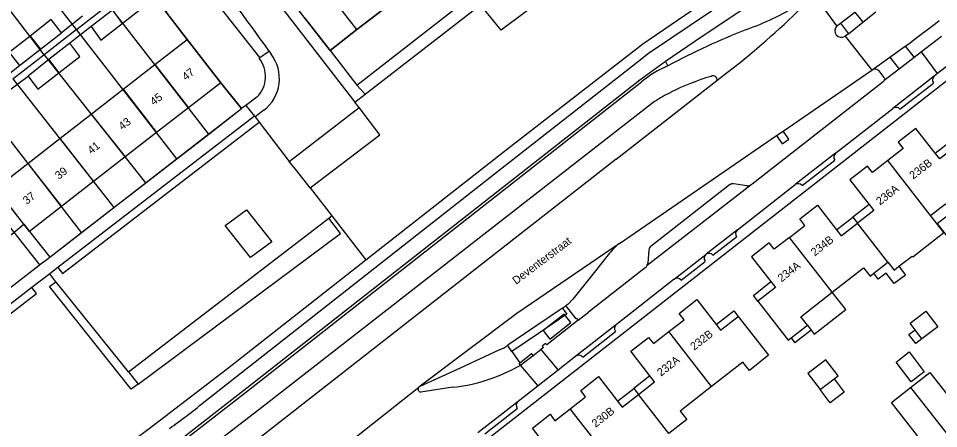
# Model space of a CAD drawing. Extents: x 194485 to 197793, y 468269 to 470822.
# Drawn here: x 196097.4 to 196235.4, y 469810.3 to 469871.7 of the extents above; entities that cross this region are included whole.
import ezdxf

# ---------------------------------------------------------------- set-up
doc = ezdxf.new("R2010")
doc.units = 0
for name, color, linetype in [('BGT grensvlak begroeid terreindeel', 7, 'Continuous'), ('BGT grensvlak begroeid terreindeel LR', 7, 'Continuous'), ('BGT grensvlak gebouwinstallatie plus 1', 7, 'Continuous'), ('BGT grensvlak onbegroeid terreindeel', 7, 'Continuous'), ('BGT grensvlak ondersteunend wegdeel', 7, 'Continuous'), ('BGT grensvlak overig bouwwerk uitbreiding populatie', 7, 'Continuous'), ('BGT grensvlak pand op maaiveld', 7, 'Continuous'), ('BGT grensvlak pand op maaiveld LR', 7, 'Continuous'), ('BGT grensvlak vegetatieobject', 7, 'Continuous'), ('BGT grensvlak wegdeel', 7, 'Continuous'), ('BGT tekst huisnummerreeks', 7, 'Continuous'), ('BGT tekst openbare ruimte label weg', 7, 'Continuous'), ('GEM grensvlak WOZ_BRK percelen', 7, 'Continuous')]:
    doc.layers.add(name, color=color, linetype=linetype)

msp = doc.modelspace()

# ---------------------------------------------------------------- linework, layer by layer
at = {"layer": 'BGT grensvlak begroeid terreindeel'}
msp.add_line((196113.93, 469818.81), (196143.97, 469841.81), dxfattribs=at)
for points in [[(196206.68, 469897.55), (196169.81, 469869.96), (196166.69, 469873.79)], [(196115.38, 469816.98), (196145.71, 469839.53), (196143.97, 469841.81)]]:
    msp.add_lwpolyline(points, dxfattribs=at)
at = {"layer": 'BGT grensvlak begroeid terreindeel LR'}
for p, q in [((196141.17, 469846.38), (196144.41, 469842.2)), ((196143.97, 469841.81), (196144.41, 469842.2)), ((196144.41, 469842.2), (196149.53, 469835.59)), ((196103.04, 469832.32), (196102.13, 469833.5))]:
    msp.add_line(p, q, dxfattribs=at)
at = {"layer": 'BGT grensvlak gebouwinstallatie plus 1'}
for p, q in [((196234.89, 469851.57), (196237.32, 469853.48)), ((196224.96, 469843.88), (196222.52, 469841.98)), ((196220.09, 469840.08), (196222.52, 469841.98)), ((196222.52, 469841.98), (196223.22, 469841.09)), ((196229.44, 469834.63), (196230.43, 469833.31)), ((196226.34, 469832.71), (196225.67, 469833.59)), ((196227.52, 469833.6), (196226.34, 469832.71)), ((196228.7, 469832.03), (196227.52, 469833.6)), ((196230.43, 469833.31), (196228.7, 469832.03)), ((196207.62, 469830.26), (196210.23, 469832.35)), ((196208.27, 469829.42), (196207.62, 469830.26)), ((196202.03, 469825.92), (196204.67, 469827.97)), ((196204.67, 469827.97), (196205.34, 469827.12)), ((196215.71, 469825.8), (196216.29, 469825.06)), ((196216.29, 469825.06), (196213.81, 469823.16)), ((196230.94, 469824.43), (196231.86, 469825.11)), ((196231.97, 469823.06), (196230.94, 469824.43)), ((196213.27, 469823.9), (196213.81, 469823.16)), ((196232.88, 469823.75), (196231.97, 469823.06)), ((196192.1, 469818.22), (196189.67, 469816.32)), ((196187.24, 469814.42), (196189.67, 469816.32)), ((196189.67, 469816.32), (196190.37, 469815.42))]:
    msp.add_line(p, q, dxfattribs=at)
for points in [[(196237.37, 469842.7), (196235.19, 469840.99), (196237.32, 469838.28)], [(196216.29, 469825.06), (196216.75, 469824.47), (196221.45, 469828.14), (196219.42, 469830.73)], [(196177.09, 469823.72), (196180.24, 469826.21), (196179.25, 469827.46), (196176.1, 469825), (196177.09, 469823.72)], [(196219.72, 469817.78), (196220.31, 469818.23), (196218.49, 469820.62), (196215.8, 469818.57), (196217.63, 469816.18)]]:
    msp.add_lwpolyline(points, dxfattribs=at)
at = {"layer": 'BGT grensvlak onbegroeid terreindeel'}
for p, q in [((196148.18, 469870.08), (196144.16, 469866.93)), ((196127.76, 469862.12), (196130.88, 469858.24))]:
    msp.add_line(p, q, dxfattribs=at)
for points in [[(196123.47, 469878.76), (196119.51, 469872.73), (196122.73, 469868.61)], [(196128.44, 469840.73), (196131.61, 469843.07), (196135.4, 469838.29), (196132.22, 469835.94), (196128.44, 469840.73)]]:
    msp.add_lwpolyline(points, dxfattribs=at)
at = {"layer": 'BGT grensvlak ondersteunend wegdeel'}
msp.add_line((196194.81, 469864.65), (196194.42, 469865.36), dxfattribs=at)
at = {"layer": 'BGT grensvlak overig bouwwerk uitbreiding populatie'}
for p, q in [((196231.11, 469826.1), (196233.46, 469827.9)), ((196233.46, 469827.9), (196235.26, 469825.54)), ((196231.86, 469825.11), (196231.11, 469826.1)), ((196232.88, 469823.75), (196231.86, 469825.11)), ((196235.26, 469825.54), (196232.88, 469823.75)), ((196229.02, 469820.29), (196230.98, 469821.79)), ((196230.98, 469821.79), (196233.24, 469818.83)), ((196231.29, 469817.33), (196229.02, 469820.29)), ((196217.63, 469816.18), (196219.72, 469817.78)), ((196219.72, 469817.78), (196221.23, 469815.79)), ((196233.24, 469818.83), (196231.29, 469817.33)), ((196219.14, 469814.19), (196217.63, 469816.18)), ((196221.23, 469815.79), (196219.14, 469814.19))]:
    msp.add_line(p, q, dxfattribs=at)
at = {"layer": 'BGT grensvlak pand op maaiveld'}
for p, q in [((196148.18, 469870.08), (196144.39, 469874.93)), ((196154.65, 469875.06), (196148.18, 469870.08)), ((196111.55, 469872.98), (196108.36, 469870.52)), ((196100.72, 469867.15), (196103.87, 469869.6)), ((196117.89, 469864.84), (196122.73, 469868.61)), ((196122.73, 469868.61), (196127.76, 469862.12)), ((196105.16, 469868.04), (196102.01, 469865.57)), ((196097.58, 469864.69), (196100.72, 469867.15)), ((196102.01, 469865.57), (196098.87, 469863.1)), ((196113.11, 469861.13), (196117.89, 469864.84)), ((196127.76, 469862.12), (196122.92, 469858.36)), ((196108.36, 469857.43), (196113.11, 469861.13)), ((196122.92, 469858.36), (196118.15, 469854.66)), ((196103.63, 469853.76), (196108.36, 469857.43)), ((196098.86, 469850.04), (196103.63, 469853.76)), ((196118.15, 469854.66), (196113.45, 469851)), ((196113.45, 469851), (196108.7, 469847.3)), ((196094.04, 469846.3), (196098.86, 469850.04)), ((196108.7, 469847.3), (196103.88, 469843.56)), ((196099.07, 469839.82), (196094.04, 469846.3)), ((196103.88, 469843.56), (196099.07, 469839.82)), ((196234.18, 469842.24), (196234.21, 469842.26)), ((196229.44, 469834.63), (196231.4, 469836.16)), ((196225.67, 469833.59), (196227.78, 469835.23)), ((196213.27, 469823.9), (196215.71, 469825.8))]:
    msp.add_line(p, q, dxfattribs=at)
for points in [[(196112.99, 469871), (196116.18, 469873.48), (196114.73, 469875.43)], [(196103.87, 469869.6), (196102.32, 469871.57), (196099.19, 469869.11)], [(196108.36, 469870.52), (196109.81, 469868.51), (196112.99, 469871)], [(196099.19, 469869.11), (196096.05, 469866.64), (196097.58, 469864.69)], [(196103.5, 469863.6), (196106.64, 469866.05), (196105.16, 469868.04)], [(196098.87, 469863.1), (196100.35, 469861.15), (196103.5, 469863.6)], [(196234.89, 469851.57), (196231.99, 469855.28), (196229.34, 469853.22), (196230.08, 469852.25), (196227.78, 469850.47)], [(196238, 469852.61), (196235.57, 469850.71), (196234.89, 469851.57)], [(196227.78, 469850.47), (196225.49, 469848.68), (196224.74, 469849.63), (196222.09, 469847.56), (196224.96, 469843.88)], [(196213.02, 469838.96), (196215.32, 469840.75), (196214.58, 469841.71), (196217.22, 469843.77), (196220.09, 469840.08)], [(196224.96, 469843.88), (196225.65, 469842.99), (196223.22, 469841.09)], [(196234.21, 469842.26), (196236.41, 469843.96), (196237.37, 469842.7)], [(196220.09, 469840.08), (196220.78, 469839.19), (196223.22, 469841.09)], [(196231.4, 469836.16), (196231.5, 469836.03), (196236.18, 469839.67), (196234.18, 469842.24)], [(196213.02, 469838.96), (196210.72, 469837.17), (196209.97, 469838.12), (196207.34, 469836.06), (196210.23, 469832.35)], [(196219.42, 469830.73), (196224.12, 469834.41), (196225.11, 469833.15), (196225.67, 469833.59)], [(196227.78, 469835.23), (196228.71, 469834.06), (196229.44, 469834.63)], [(196210.23, 469832.35), (196210.91, 469831.47), (196208.27, 469829.42)], [(196215.71, 469825.8), (196214.73, 469827.06), (196219.42, 469830.73)], [(196194.94, 469824.84), (196197.23, 469826.63), (196196.49, 469827.56), (196199.13, 469829.63), (196202.03, 469825.92)], [(196208.27, 469829.42), (196212.83, 469823.56), (196213.27, 469823.9)], [(196205.34, 469827.12), (196209.89, 469821.29), (196207.03, 469819.03), (196206.02, 469820.29), (196201.35, 469816.63)], [(196202.03, 469825.92), (196202.7, 469825.07), (196205.34, 469827.12)], [(196192.1, 469818.22), (196189.24, 469821.91), (196191.9, 469823.97), (196192.65, 469823.04), (196194.94, 469824.84)], [(196180.17, 469813.29), (196182.46, 469815.08), (196181.73, 469816.04), (196184.38, 469818.11), (196187.24, 469814.42)], [(196190.37, 469815.42), (196192.81, 469817.32), (196192.1, 469818.22)], [(196231.17, 469816.46), (196234.05, 469818.73), (196237.98, 469813.76), (196242.42, 469817.27)], [(196201.35, 469816.63), (196196.64, 469812.95), (196197.62, 469811.69), (196194.93, 469809.58)], [(196227.82, 469805.75), (196232.24, 469809.25), (196228.31, 469814.21), (196231.17, 469816.46)], [(196187.24, 469814.42), (196187.94, 469813.52), (196190.37, 469815.42)], [(196177.32, 469806.74), (196174.49, 469810.38), (196177.14, 469812.46), (196177.87, 469811.5), (196180.17, 469813.29)]]:
    msp.add_lwpolyline(points, dxfattribs=at)
at = {"layer": 'BGT grensvlak pand op maaiveld LR'}
for p, q in [((196111.55, 469872.98), (196112.99, 469871)), ((196099.19, 469869.11), (196100.72, 469867.15)), ((196102.01, 469865.57), (196103.5, 469863.6)), ((196117.89, 469864.84), (196122.92, 469858.36)), ((196113.11, 469861.13), (196118.15, 469854.66)), ((196108.36, 469857.43), (196113.45, 469851)), ((196103.63, 469853.76), (196108.7, 469847.3)), ((196098.86, 469850.04), (196103.88, 469843.56)), ((196234.18, 469842.24), (196227.78, 469850.47)), ((196227.78, 469835.23), (196223.22, 469841.09)), ((196219.42, 469830.73), (196213.02, 469838.96)), ((196201.35, 469816.63), (196194.94, 469824.84)), ((196231.17, 469816.46), (196240.84, 469804.25)), ((196194.93, 469809.58), (196190.37, 469815.42)), ((196186.57, 469805.07), (196180.17, 469813.29))]:
    msp.add_line(p, q, dxfattribs=at)
at = {"layer": 'BGT grensvlak vegetatieobject'}
for p, q in [((196104.06, 469833.56), (196133.53, 469856.23)), ((196103.35, 469834.45), (196104.06, 469833.56)), ((196113.93, 469818.81), (196115.38, 469816.98))]:
    msp.add_line(p, q, dxfattribs=at)
for points in [[(196083.8, 469817.98), (196100.14, 469830.55), (196099.45, 469831.44)], [(196115.38, 469816.98), (196114.35, 469816.21), (196102.1, 469831.59), (196103.04, 469832.32)], [(196113.93, 469818.81), (196103.14, 469832.18), (196103.04, 469832.32)]]:
    msp.add_lwpolyline(points, dxfattribs=at)
at = {"layer": 'BGT grensvlak wegdeel'}
for p, q in [((196133.62, 469865.88), (196123.47, 469878.76)), ((196148.14, 469861.77), (196166.76, 469876.23)), ((196220.13, 469870.63), (196216.77, 469875.29)), ((196149.43, 469860.39), (196166.69, 469873.79)), ((196220.69, 469871.02), (196222.8, 469872.7)), ((196222.8, 469872.7), (196224, 469871.16)), ((196224, 469871.16), (196225.99, 469872.74)), ((196107.02, 469872.1), (196103.87, 469869.6)), ((196108.36, 469870.52), (196105.16, 469868.04)), ((196220.13, 469870.63), (196220.69, 469871.02)), ((196220.69, 469871.02), (196221.86, 469869.46)), ((196221.86, 469869.46), (196224, 469871.16)), ((196221.86, 469869.46), (196221.38, 469869.09)), ((196221.38, 469869.09), (196225.37, 469863.98)), ((196235.82, 469869.06), (196232.8, 469866.73)), ((196194.42, 469865.36), (196198.85, 469868.35)), ((196228.09, 469865.93), (196230.38, 469867.57)), ((196230.38, 469867.57), (196230.75, 469867.84)), ((196230.38, 469867.57), (196231.73, 469865.9)), ((196133.62, 469865.88), (196133.5, 469865.8)), ((196133.62, 469865.88), (196134.77, 469866.67)), ((196134.77, 469866.67), (196135, 469866.83)), ((196135, 469866.83), (196135.3, 469866.41)), ((196144.16, 469866.93), (196148.14, 469861.77)), ((196225.43, 469864.02), (196228.09, 469865.93)), ((196228.09, 469865.93), (196229.47, 469864.16)), ((196231.73, 469865.9), (196229.47, 469864.16)), ((196232.8, 469866.73), (196231.73, 469865.9)), ((196235.23, 469863.48), (196232.8, 469866.73)), ((196238.28, 469865.86), (196235.23, 469863.48)), ((196094.37, 469862.19), (196097.58, 469864.69)), ((196095.61, 469860.66), (196098.87, 469863.1)), ((196212.09, 469854.88), (196225.37, 469863.98)), ((196225.37, 469863.98), (196225.43, 469864.02)), ((196227.22, 469862.9), (196226.45, 469863.87)), ((196229.47, 469864.16), (196227.24, 469862.44)), ((196234.74, 469863.11), (196228.52, 469858.27)), ((196235.23, 469863.48), (196234.74, 469863.11)), ((196131.9, 469816.09), (196190.84, 469862.23)), ((196148.14, 469861.77), (196149.43, 469860.39)), ((196187.06, 469850.67), (196202.16, 469862.44)), ((196187.06, 469850.67), (196202.16, 469862.44)), ((196207.42, 469846.95), (196227.07, 469862.28)), ((196229.59, 469858.14), (196234.62, 469862.07)), ((196147.88, 469859.19), (196149.43, 469860.39)), ((196133.19, 469859.95), (196131.52, 469858.71)), ((196148.49, 469858.41), (196147.88, 469859.19)), ((196102.14, 469835.97), (196130.88, 469858.24)), ((196131.52, 469858.71), (196130.88, 469858.24)), ((196131.52, 469858.71), (196132.84, 469857.13)), ((196134.23, 469857.99), (196132.94, 469856.99)), ((196138.03, 469850.33), (196148.49, 469858.41)), ((196219.94, 469851.54), (196228.52, 469858.27)), ((196132.84, 469857.13), (196103.35, 469834.45)), ((196132.94, 469856.99), (196132.84, 469857.13)), ((196132.94, 469856.99), (196133.53, 469856.23)), ((196133.53, 469856.23), (196138.03, 469850.33)), ((196211.09, 469854.19), (196212.09, 469854.88)), ((196187.54, 469838.05), (196211.09, 469854.19)), ((196187.06, 469850.67), (196138.48, 469812.75)), ((196187.06, 469850.67), (196138.48, 469812.75)), ((196219.94, 469851.54), (196213.89, 469846.85)), ((196214.92, 469846.7), (196219.81, 469850.51)), ((196191.71, 469834.77), (196207.3, 469846.86)), ((196204.04, 469846.81), (196192.28, 469837.64)), ((196206.65, 469846.69), (196204.67, 469846.96)), ((196205.21, 469840.07), (196213.89, 469846.85)), ((196207.3, 469846.86), (196207.42, 469846.95)), ((196095.38, 469841.41), (196100.59, 469834.84)), ((196099.07, 469839.82), (196102.14, 469835.97)), ((196205.21, 469840.07), (196200.53, 469836.42)), ((196201.55, 469836.27), (196205.1, 469839.04)), ((196191.95, 469837.06), (196191.79, 469835.07)), ((196100.59, 469834.84), (196102.14, 469835.97)), ((196195.75, 469832.68), (196200.5, 469836.4)), ((196200.53, 469836.42), (196200.5, 469836.4)), ((196103.35, 469834.45), (196102.13, 469833.5)), ((196191.41, 469834.39), (196182.89, 469827.76)), ((196196.79, 469832.55), (196200.39, 469835.36)), ((196102.13, 469833.5), (196099.45, 469831.44)), ((196195.75, 469832.68), (196187.07, 469825.91)), ((196099.45, 469831.44), (196083.19, 469818.94)), ((196179, 469828.37), (196179.53, 469828.73)), ((196181.37, 469826.56), (196182.89, 469827.76)), ((196187.07, 469825.91), (196181.01, 469821.16)), ((196182.04, 469821.01), (196186.95, 469824.88)), ((196171.42, 469821.88), (196172.62, 469820.15)), ((196174.6, 469821.28), (196175.73, 469822.14)), ((196175.73, 469822.14), (196178.34, 469819.07)), ((196181.01, 469821.16), (196178.34, 469819.07)), ((196175.35, 469816.73), (196172.69, 469819.83)), ((196178.34, 469819.07), (196175.35, 469816.73)), ((196148.11, 469809.14), (196157.45, 469816.54)), ((196157.64, 469816.68), (196157.45, 469816.54)), ((196162.58, 469816.5), (196157.75, 469815.77)), ((196175.35, 469816.73), (196172.35, 469814.39)), ((196172.35, 469814.39), (196166.31, 469809.66)), ((196138.48, 469812.75), (196125.4, 469802.53)), ((196138.48, 469812.75), (196125.4, 469802.53)), ((196167.35, 469809.54), (196172.21, 469813.35))]:
    msp.add_line(p, q, dxfattribs=at)
for points in [[(196144.16, 469866.93), (196128.7, 469886.83), (196125.67, 469890.23), (196122.37, 469894.75), (196121.86, 469895.66)], [(196121.57, 469892.59), (196124.29, 469889.41), (196126.97, 469886.2), (196147.88, 469859.19)], [(196149.53, 469835.59), (196170.55, 469852.04), (196191.05, 469867.95), (196205.68, 469877.96), (196208.08, 469879.43), (196214.01, 469883.6), (196214.31, 469887.28), (196214.1, 469887.76)], [(196125.23, 469814.26), (196168.82, 469848.45), (196175.7, 469853.84), (196190.2, 469865.21), (196191.91, 469866.56), (196213.82, 469881.32)], [(196198.85, 469868.35), (196200.4, 469869.41), (196214.22, 469878.61)], [(196240.26, 469865.26), (196152.35, 469796.7), (196147.96, 469802.1), (196126.63, 469785.5), (196100.49, 469765.08), (196081.26, 469750)], [(196121.1, 469808.19), (196131.65, 469816.41), (196190.59, 469862.55), (196194.42, 469865.36)], [(196202.16, 469862.44), (196203.75, 469863.68), (196206.06, 469865.48)], [(196202.16, 469862.44), (196203.75, 469863.68), (196206.06, 469865.48)], [(196192.78, 469859.29), (196133.92, 469813.48), (196123.08, 469805.12)], [(196141.17, 469846.38), (196151.62, 469854.31), (196148.49, 469858.41)], [(196211.09, 469854.19), (196211.93, 469852.98), (196212.92, 469853.66), (196212.09, 469854.88)], [(196141.17, 469846.38), (196139.19, 469848.9), (196138.03, 469850.33)], [(196187.54, 469838.05), (196172.17, 469827.53), (196157.64, 469816.68)], [(196117.01, 469810.32), (196128.76, 469819.34), (196149.53, 469835.59)], [(196185.84, 469836.33), (196183.77, 469833.67), (196180.55, 469829.69), (196179.87, 469828.97), (196179.53, 469828.73)], [(196081.99, 469820.46), (196100.55, 469834.81), (196100.59, 469834.84)], [(196181.04, 469826.73), (196179.65, 469828.56), (196179.53, 469828.73)], [(196179, 469828.37), (196173.31, 469824.51), (196170.8, 469822.8)], [(196179, 469828.37), (196179.11, 469828.19), (196179.66, 469827.46), (196175.41, 469824.57), (196171.42, 469821.88)], [(196181.37, 469826.56), (196176.64, 469822.84), (196176.45, 469823.06), (196175.95, 469822.68), (196176.15, 469822.45), (196175.73, 469822.14)], [(196181.37, 469826.56), (196181.16, 469826.83), (196181.04, 469826.73)], [(196157.64, 469816.68), (196163.69, 469819.44), (196169.61, 469822.14)], [(196171.42, 469821.88), (196170.9, 469822.63), (196170.8, 469822.8)], [(196172.62, 469820.15), (196173.57, 469820.92), (196174.37, 469821.57)], [(196172.69, 469819.83), (196173.34, 469820.32), (196173.78, 469820.66), (196174.6, 469821.28)], [(196174.6, 469821.28), (196174.47, 469821.44), (196174.37, 469821.57)], [(196172.69, 469819.83), (196172.5, 469820.06), (196172.62, 469820.15)], [(196117.31, 469804.74), (196121.65, 469808.11), (196131.9, 469816.09)]]:
    msp.add_lwpolyline(points, dxfattribs=at)
for centre, radius, start, end in [((195959.96, 469744.51), 213.55, 34.9461, 44.7223), ((196118.25, 469972.17), 138.18, 309.4536, 315.4811), ((196118.25, 469972.17), 138.18, 309.4536, 315.4811), ((196192.35, 469910.19), 42.55, 289.5446, 300.9956), ((195974.11, 470209.12), 427.01, 306.9431, 307.7427), ((196249.19, 469762.38), 115.83, 111.5812, 117.9999), ((196220.81, 469869.9), 0.996, 133.326, 304.9037), ((196130.11, 469863.05), 4.37, 314.8598, 39.017), ((196130.57, 469862.73), 5.99, 307.7005, 37.8652), ((196201.27, 469849.59), 16.39, 113.2039, 129.5139), ((196210.88, 469829.92), 34.51, 106.1354, 116.9539), ((196201.59, 469862.57), 0.58, 347.411, 121.1892), ((196225.86, 469863.36), 0.782, 40.3218, 122.8527), ((196235.21, 469862.53), 0.746, 128.9072, 217.2803), ((196226.86, 469862.66), 0.431, 298.8464, 329.3689), ((196226.87, 469862.66), 0.429, 329.2262, 34.9613), ((196210.76, 469830.14), 34.25, 116.9431, 121.6775), ((196228.98, 469857.65), 0.778, 39.2332, 126.6622), ((196220.41, 469850.96), 0.751, 128.9739, 216.926), ((196204.53, 469846.17), 0.801, 79.8864, 127.8446), ((196206.72, 469847.73), 1.05, 266.1287, 303.7123), ((196214.33, 469846.26), 0.738, 37.3445, 126.6922), ((196205.68, 469839.49), 0.737, 128.9672, 218.2913), ((196194.71, 469829.28), 11.34, 129.2594, 141.5424), ((196192.8, 469836.96), 0.857, 127.9005, 173.4874), ((196200.96, 469835.83), 0.734, 129.2376, 219.0222), ((196200.96, 469835.83), 0.735, 37.4577, 126.6119), ((196190.81, 469835.17), 0.985, 307.68, 336.3226), ((196190.79, 469835.18), 1.01, 336.3348, 353.97), ((196196.2, 469832.08), 0.752, 38.6995, 126.9283), ((196187.54, 469825.33), 0.746, 129.0928, 216.9182), ((196167.66, 469827.1), 5.33, 291.4662, 306.1443), ((196181.45, 469820.57), 0.739, 37.0947, 127.0487), ((196159.79, 469842.04), 25.69, 276.2453, 298.3097), ((196161.72, 469838.29), 21.47, 298.505, 300.7094), ((196157.83, 469816.25), 0.479, 142.5946, 259.8629), ((196062.04, 469891.69), 99.94, 305.4942, 309.2193), ((196172.83, 469813.79), 0.764, 129.2258, 215.229), ((196097.95, 469834.52), 30.8, 286.5475, 308.228)]:
    msp.add_arc(centre, radius, start, end, dxfattribs=at)
at = {"layer": 'GEM grensvlak WOZ_BRK percelen'}
for p, q in [((196090.77, 469889.85), (196106.11, 469870.06)), ((196086.18, 469885.89), (196101.25, 469866.3)), ((196106.15, 469870.09), (196110.84, 469873.73)), ((196125.96, 469854.43), (196110.94, 469873.8)), ((196101.31, 469866.34), (196106.11, 469870.06)), ((196106.11, 469870.06), (196106.15, 469870.09)), ((196121.2, 469850.74), (196106.15, 469870.09)), ((196096.61, 469862.71), (196101.25, 469866.3)), ((196101.25, 469866.3), (196101.31, 469866.34)), ((196116.53, 469847.12), (196101.31, 469866.34)), ((196096.61, 469862.71), (196111.74, 469843.41)), ((196106.9, 469839.66), (196091.89, 469859.05)), ((196121.2, 469850.74), (196125.96, 469854.43)), ((196116.53, 469847.12), (196121.2, 469850.74)), ((196111.74, 469843.41), (196116.53, 469847.12)), ((196098.22, 469840.92), (196094.4, 469845.79)), ((196106.9, 469839.66), (196111.74, 469843.41))]:
    msp.add_line(p, q, dxfattribs=at)
for points in [[(196140.38, 469871.79), (196144.16, 469866.93), (196148.18, 469870.08), (196154.65, 469875.06), (196164.26, 469882.64)], [(196125.96, 469854.43), (196130.88, 469858.24), (196127.76, 469862.12), (196122.73, 469868.61), (196116.47, 469876.76), (196115.81, 469877.57)], [(196074.43, 469830.21), (196078.23, 469825.28), (196082.19, 469828.31), (196096.74, 469839.66), (196098.22, 469840.92)], [(196098.22, 469840.92), (196099.07, 469839.82), (196102.14, 469835.97), (196106.9, 469839.66)]]:
    msp.add_lwpolyline(points, dxfattribs=at)

# ---------------------------------------------------------------- texts
at = {"layer": 'BGT tekst huisnummerreeks'}
for s, rotation, p in [('47', 37.9, (196122.54, 469862.37)), ('45', 37.9, (196117.74, 469858.64)), ('43', 37.9, (196113.01, 469854.96)), ('41', 37.9, (196108.37, 469851.36)), ('236B', 37.9, (196231.58, 469847.59)), ('39', 37.9, (196103.49, 469847.56)), ('236A', 37.9, (196226.59, 469843.71)), ('37', 37.9, (196098.68, 469843.82)), ('234B', 37.9, (196216.81, 469836.08)), ('234A', 37.9, (196211.83, 469832.2)), ('232B', 38, (196198.73, 469821.96)), ('232A', 38, (196193.75, 469818.07)), ('230B', 37.9, (196183.96, 469810.42))]:
    msp.add_text(s, height=1.2, rotation=rotation, dxfattribs=at).set_placement(p)
at = {"layer": 'BGT tekst openbare ruimte label weg'}
msp.add_text('Deventerstraat', height=1.2, rotation=37, dxfattribs=at).set_placement((196172.04, 469831.83))

doc.saveas('drawing.dxf')
